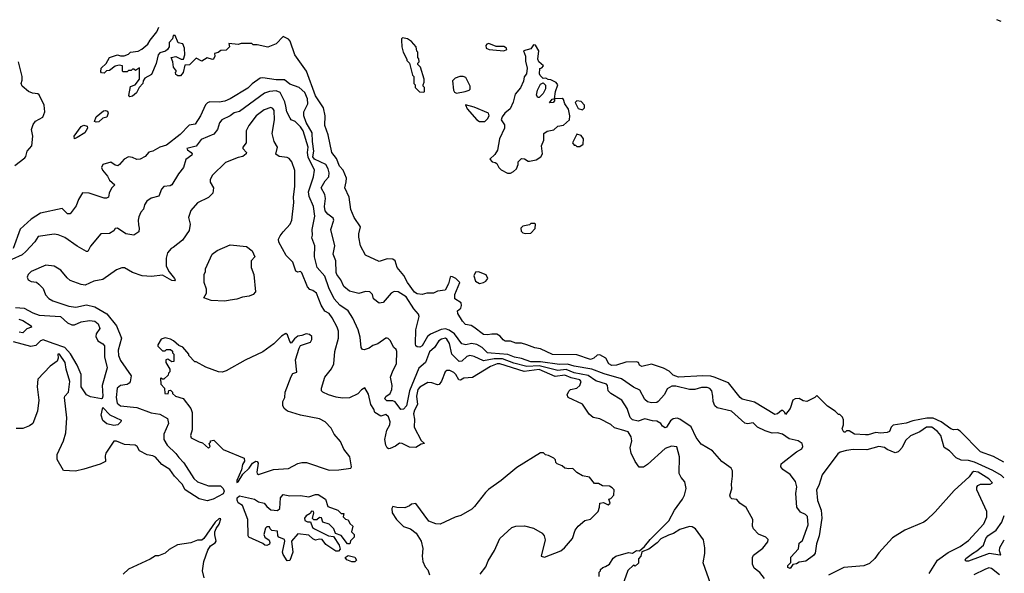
# Model space of a CAD drawing. Extents: x 2210602 to 2357277, y 510288 to 673808.
# Tile 464 of 464: x 2342531 to 2349800, y 665958 to 670045. Entities that reach past the tile are written whole.
import ezdxf

# ---------------------------------------------------------------- set-up
doc = ezdxf.new("R2010")
doc.units = 0

msp = doc.modelspace()

# ---------------------------------------------------------------- linework, layer by layer
at = {"layer": '0CON05XD'}
for points in [[(2349777.1, 670033.1), (2349744.3, 670045.3)], [(2349796.3, 666778.3), (2349719.1, 666819.1), (2349625, 666854.2), (2349475, 667006.7), (2349455, 667018.8), (2349425, 667016.7), (2349405, 667024), (2349332.9, 667075), (2349275, 667103.1), (2349226.8, 667103.2), (2349125.5, 667084.5), (2349075, 667065.8), (2348979.5, 667050.5), (2348963.9, 667036.1), (2348951.2, 667005), (2348935, 666996.2), (2348885, 666992.9), (2348852.3, 666997.7), (2348795, 666980), (2348775, 666980), (2348695, 666986.2), (2348655, 667010), (2348635, 667010), (2348625, 667000), (2348615, 667000), (2348602.5, 667025), (2348612.5, 667055), (2348611.7, 667091.7), (2348605, 667110), (2348585, 667130), (2348575, 667130), (2348550, 667155), (2348495, 667192.5), (2348415, 667270), (2348400, 667255), (2348343, 667227), (2348315, 667230), (2348285, 667247.5), (2348255, 667246.7), (2348237.5, 667235), (2348220, 667175), (2348185, 667130), (2348180, 667145), (2348165, 667160), (2348155, 667160), (2348125.9, 667134.1), (2348105, 667131.2), (2347955, 667221.2), (2347865, 667242.5), (2347849.2, 667255), (2347763.5, 667363.5), (2347658.8, 667405), (2347633.6, 667413.6), (2347575, 667415.6), (2347395.6, 667405.6), (2347355, 667421.2), (2347325, 667450), (2347285, 667471.2), (2347195, 667502), (2347125, 667484), (2347107.5, 667495), (2347100, 667515), (2347085, 667520), (2347005, 667516), (2346936.4, 667493.6), (2346902.4, 667492.4), (2346880, 667505), (2346858.8, 667545), (2346815, 667571.4), (2346795, 667567.5), (2346770, 667545), (2346745, 667535.5), (2346645, 667570), (2346465, 667572.5), (2346375, 667614.2), (2346335, 667622), (2346275, 667645.8), (2346235, 667655.8), (2346195, 667657.5), (2346155, 667670.8), (2346115, 667670.8), (2346100.3, 667680.3), (2346079.1, 667709.1), (2346052.7, 667722.7), (2346015.8, 667724.2), (2345985, 667718), (2345955, 667722), (2345883.3, 667775), (2345865, 667788), (2345823.3, 667795), (2345799.3, 667819.3), (2345766.7, 667875), (2345763.3, 667895), (2345787.5, 667915), (2345792.5, 667935), (2345790, 667955), (2345742.5, 667985), (2345743, 668017), (2345780, 668105), (2345750, 668135), (2345727, 668147), (2345715, 668150), (2345710, 668145), (2345697.5, 668095), (2345672.5, 668047.5), (2345615, 668040), (2345585, 668026.7), (2345537, 668027), (2345503, 668017), (2345465, 668020), (2345445, 668034), (2345393.1, 668105), (2345365.8, 668155.8), (2345316.7, 668215), (2345302.5, 668265), (2345285, 668276.2), (2345245, 668280), (2345185, 668260), (2345085, 668307.5), (2345048, 668375), (2345035, 668440), (2345034.2, 668465), (2345046.2, 668515), (2344999.4, 668585), (2344975, 668643.8), (2344964.5, 668734.5), (2344930.6, 668805), (2344941.2, 668848.8), (2344944.2, 668875), (2344920, 668935), (2344892.7, 668965), (2344869.3, 669019.3), (2344835.7, 669065), (2344808.6, 669195), (2344784.4, 669265), (2344786.2, 669335), (2344773.3, 669395), (2344715, 669482), (2344648.8, 669665), (2344562, 669785), (2344527.3, 669887.3), (2344515, 669902.5), (2344475, 669920), (2344425, 669867.5), (2344363, 669843), (2344285, 669860), (2344255, 669860), (2344245, 669870), (2344165, 669870), (2344145, 669862.5), (2344075, 669870), (2344080, 669845), (2344055, 669820), (2344015, 669817.5), (2343996.7, 669803.3), (2343970, 669795), (2343971.2, 669775), (2343962.5, 669755), (2343955, 669752), (2343915, 669762.5), (2343875, 669739.2), (2343835, 669760), (2343805.9, 669734.1), (2343785, 669712.5), (2343750.7, 669709.3), (2343737.5, 669655), (2343718.3, 669631.7), (2343698.3, 669631.7), (2343685, 669640), (2343682.5, 669655), (2343690, 669665), (2343667.5, 669695), (2343662.5, 669735), (2343650, 669765), (2343685, 669772.5), (2343723, 669753), (2343740, 669755), (2343750, 669785), (2343748.8, 669835), (2343735, 669867.5), (2343700, 669875), (2343678.3, 669928.3), (2343665, 669927.5), (2343660, 669905), (2343635, 669877.5), (2343633.8, 669845), (2343621.2, 669825), (2343607.1, 669812.9), (2343565, 669800.8), (2343553.6, 669786.4), (2343538.8, 669721.2), (2343505, 669640), (2343455, 669612.5), (2343442.5, 669595), (2343441.2, 669575), (2343412, 669545), (2343394, 669505), (2343365, 669481.4), (2343345, 669476.2), (2343336.2, 669485), (2343348.8, 669551.2), (2343382.5, 669565), (2343416.7, 669605), (2343415, 669690), (2343385, 669670), (2343375, 669680), (2343365, 669680), (2343355, 669670), (2343335, 669670), (2343325, 669660), (2343295, 669660), (2343290, 669665), (2343290, 669705), (2343265, 669710), (2343235, 669702.5), (2343195, 669670), (2343171.7, 669668.3), (2343155, 669650), (2343135, 669652.5), (2343130.7, 669660.7), (2343131.7, 669688.3), (2343169.3, 669720.7), (2343194.3, 669765.7), (2343254.1, 669785.9), (2343275, 669777.5), (2343301.7, 669778.3), (2343335, 669790), (2343350, 669805), (2343407, 669813), (2343433.6, 669826.4), (2343476, 669864), (2343493.8, 669895), (2343543.8, 669955), (2343559.5, 669990.9)], [(2345515, 669510), (2345520, 669515), (2345520, 669545), (2345510, 669555), (2345510, 669565), (2345517.5, 669585), (2345516.4, 669606.4), (2345490, 669695), (2345470, 669715), (2345470, 669725), (2345480, 669735), (2345477, 669757), (2345470, 669765), (2345470, 669805), (2345463, 669813), (2345457.5, 669845), (2345422.5, 669885), (2345395, 669903.3), (2345358.3, 669911.7), (2345350, 669905), (2345350, 669895), (2345352.5, 669845), (2345362.5, 669805), (2345390, 669755), (2345390, 669745), (2345410, 669725), (2345430, 669635), (2345440, 669625), (2345440, 669575), (2345450, 669565), (2345450, 669545), (2345481.7, 669511.7), (2345515, 669510)], [(2346105, 669814.5), (2346127.5, 669825), (2346123.8, 669835), (2346105, 669847.5), (2346047.9, 669847.9), (2345995, 669869.1), (2345978.8, 669865), (2345971.4, 669855), (2345973.8, 669835), (2345996.7, 669825), (2346105, 669814.5)], [(2346155, 668912.5), (2346176.4, 668923.6), (2346197.5, 668945), (2346210, 668975), (2346210, 668995), (2346235, 669020), (2346257, 669017), (2346285, 669000), (2346295, 669000), (2346345, 669010), (2346378.3, 669031.7), (2346390, 669055), (2346382.5, 669115), (2346400, 669155), (2346400, 669205), (2346425, 669222.5), (2346475, 669232.5), (2346505, 669260), (2346545, 669267.5), (2346590, 669305), (2346592.5, 669335), (2346583.3, 669385), (2346556.7, 669425), (2346545, 669456.7), (2346535, 669462.5), (2346480, 669460), (2346480, 669445), (2346470, 669435), (2346441.7, 669431.7), (2346461.7, 669458.3), (2346480, 669460), (2346486.7, 669515), (2346503.3, 669565), (2346490.7, 669580.7), (2346451.7, 669601.7), (2346433, 669603), (2346415, 669612.5), (2346395, 669610), (2346373, 669633), (2346367.5, 669645), (2346370, 669685), (2346385, 669690), (2346397.5, 669705), (2346363, 669733), (2346356.7, 669755), (2346362.5, 669815), (2346338.3, 669858.3), (2346325, 669860), (2346305, 669830), (2346250, 669815), (2346264, 669775), (2346265, 669740), (2346277.3, 669687.3), (2346273.6, 669646.4), (2346255, 669623.3), (2346249.2, 669590.8), (2346227, 669543), (2346188.2, 669495), (2346174.7, 669435.3), (2346152.9, 669387.1), (2346111.4, 669355), (2346092.4, 669327.6), (2346086, 669305), (2346109.1, 669269.1), (2346110.5, 669245), (2346073.8, 669165), (2346058.4, 669081.6), (2346039.7, 669050.3), (2346002.5, 669015), (2346020, 668995), (2346041.7, 668991.7), (2346053, 668983), (2346067.5, 668955), (2346085, 668937.5), (2346133, 668913), (2346155, 668912.5)], [(2342495, 668968.2), (2342569.2, 669025), (2342577.5, 669035), (2342586.7, 669075), (2342622, 669115), (2342628, 669185), (2342618.8, 669235), (2342629.7, 669270.3), (2342648.8, 669295), (2342701.2, 669325), (2342715.8, 669365), (2342710.8, 669415), (2342675, 669490), (2342665, 669498.8), (2342625, 669503.1), (2342596.7, 669515), (2342550, 669555), (2342543.3, 669575), (2342550.7, 669599.3), (2342550, 669625), (2342522, 669735)], [(2349797, 666661.6), (2349779.2, 666679.1), (2349715, 666716.2), (2349579.5, 666779.5), (2349535, 666790.3), (2349482.4, 666792.4), (2349445, 666810.6), (2349395, 666862.5), (2349356.9, 666886.9), (2349332.2, 666975), (2349306.9, 667005), (2349265, 667036.4), (2349225, 667036.4), (2349175, 667002.2), (2349108.1, 666971.9), (2349071.2, 666938.8), (2349045, 666886), (2349025.7, 666864.3), (2349015, 666853.8), (2348993, 666847), (2348935, 666870.8), (2348915.5, 666885.5), (2348873, 666893), (2348785, 666868.5), (2348685, 666870.8), (2348635, 666865.2), (2348588, 666852), (2348570.5, 666839.5), (2348455.6, 666685), (2348430.4, 666605), (2348412.5, 666575), (2348420, 666495), (2348448, 666425), (2348452.5, 666365), (2348432.7, 666235), (2348412.9, 666175), (2348403, 666107), (2348391.2, 666088.8), (2348335, 666046.2), (2348285, 666038.8), (2348265, 666026.7), (2348238.3, 666021.7), (2348218, 665992), (2348200.8, 666000.8), (2348200.8, 666015), (2348223.3, 666036.7), (2348225, 666075.7), (2348280.5, 666139.5), (2348285, 666180.8), (2348310.5, 666199.5), (2348350.9, 666315), (2348346.1, 666376.1), (2348332.1, 666392.1), (2348295, 666408), (2348267.1, 666445), (2348261.9, 666548.1), (2348269.2, 666595), (2348259.2, 666635), (2348218.3, 666688.3), (2348165, 666724), (2348150, 666745), (2348153.3, 666765), (2348165, 666776.7), (2348266.7, 666855), (2348305, 666877.5), (2348312.5, 666895), (2348306.7, 666915), (2348278.8, 666935), (2348211.2, 666951.2), (2348161.2, 666985), (2348125, 666994.5), (2348085, 666992.2), (2348035, 667010.8), (2347977.7, 667037.7), (2347945, 667068.8), (2347905, 667062.5), (2347885, 667066), (2347786.7, 667155), (2347680.3, 667180.3), (2347663.8, 667195), (2347650, 667225), (2347649.2, 667265), (2347640, 667305), (2347625, 667322), (2347605, 667329.4), (2347565, 667330.6), (2347515, 667315.8), (2347475, 667314.3), (2347375, 667340), (2347345, 667338.9), (2347309.8, 667320.2), (2347292.1, 667277.9), (2347245, 667226.7), (2347235, 667220), (2347195, 667217.5), (2347165, 667224), (2347145, 667241.2), (2347109.4, 667309.4), (2347061.5, 667331.5), (2346972.9, 667392.9), (2346845, 667430.6), (2346755, 667465.9), (2346625, 667485.9), (2346575, 667502.5), (2346515, 667500.2), (2346375, 667519.6), (2346305, 667518.8), (2346235, 667543.9), (2346185, 667552.6), (2346135, 667573.5), (2346011.9, 667581.9), (2345985, 667585.4), (2345945.5, 667625), (2345905, 667646.1), (2345865.7, 667654.3), (2345825, 667644.4), (2345795, 667650.8), (2345740.4, 667725), (2345702, 667752), (2345675, 667762.1), (2345642.9, 667757.1), (2345565, 667723.6), (2345541.9, 667705), (2345502.6, 667637.4), (2345485, 667627.5), (2345465, 667628.8), (2345456, 667636), (2345453, 667653), (2345454.5, 667755.5), (2345481.1, 667855), (2345475, 667872), (2345441.1, 667911.1), (2345385, 667998.8), (2345325, 668035.4), (2345295, 668038.9), (2345274.5, 668025.5), (2345215, 667957.5), (2345185, 667953.3), (2345143.3, 667985), (2345136.2, 668016.2), (2345117, 668037), (2345085, 668037.5), (2345035, 668023.3), (2344965, 668041.2), (2344924, 668075), (2344902.5, 668125), (2344873.2, 668163.2), (2344867.7, 668177.7), (2344866, 668265), (2344846, 668315), (2344858, 668375), (2344827.1, 668495), (2344851.2, 668565), (2344845, 668580), (2344805, 668609.2), (2344785.6, 668635), (2344780.4, 668665), (2344787.5, 668725), (2344784.3, 668754.3), (2344756, 668805), (2344785.4, 668854.6), (2344814.2, 668885), (2344816.5, 668915), (2344808.9, 668945), (2344790, 668975), (2344707.5, 669015), (2344695, 669031.9), (2344701.9, 669075), (2344691.8, 669145), (2344691.1, 669211.1), (2344645, 669285.8), (2344628.5, 669335), (2344629.1, 669365), (2344658.9, 669425), (2344655, 669460.8), (2344635, 669508.1), (2344595, 669544), (2344525, 669570), (2344485, 669600), (2344425, 669602.1), (2344325, 669617.1), (2344307.6, 669612.4), (2344247.1, 669572.9), (2344215, 669540.8), (2344085, 669461.2), (2344045.8, 669444.2), (2344005, 669436), (2343935, 669438.8), (2343917.7, 669432.3), (2343903, 669417), (2343865.7, 669334.3), (2343826.7, 669275), (2343782.7, 669267.3), (2343715, 669196.7), (2343615, 669118.8), (2343567, 669103), (2343515, 669073.3), (2343485, 669066.7), (2343457.5, 669035), (2343420, 669015), (2343395, 669011.9), (2343365, 669028.2), (2343335, 669032), (2343303.6, 669016.4), (2343268.9, 668975), (2343255, 668966.7), (2343235, 668971.9), (2343205, 668994), (2343144.5, 668975.5), (2343134.4, 668955), (2343142.5, 668935), (2343179.8, 668889.8), (2343195, 668860), (2343232.5, 668825), (2343209.4, 668800.6), (2343191.2, 668765), (2343185.9, 668734.1), (2343173, 668727), (2343155, 668726.7), (2343045, 668764.3), (2342995, 668766), (2342965, 668718.8), (2342948.4, 668671.6), (2342905, 668610.8), (2342885, 668612.9), (2342845, 668650.6), (2342685, 668617.5), (2342615, 668573.6), (2342535, 668498.1), (2342482.7, 668355)], [(2345755, 669503.3), (2345820, 669515), (2345850, 669525), (2345857, 669533), (2345857.5, 669555), (2345825, 669617.5), (2345805, 669626.7), (2345780, 669625), (2345745, 669613.8), (2345726, 669595), (2345733.8, 669523.8), (2345740, 669510), (2345755, 669503.3)], [(2346365, 669470), (2346355, 669470), (2346347, 669487), (2346353.8, 669525), (2346375, 669570), (2346395, 669580), (2346411.7, 669561.7), (2346412.5, 669535), (2346395, 669500), (2346365, 669470)], [(2348030.5, 665920.5), (2347995, 665963.3), (2347952, 665995), (2347941.2, 666025), (2347941.2, 666075), (2347948.3, 666091.7), (2348017.7, 666142.3), (2348055, 666190), (2348057, 666207), (2348040, 666225), (2347985, 666247.5), (2347947.5, 666285), (2347940, 666305), (2347942.5, 666355), (2347893, 666443), (2347847.5, 666475), (2347825, 666502.5), (2347788.3, 666508.3), (2347778.6, 666518.6), (2347774.5, 666535.5), (2347789.5, 666580.5), (2347786.2, 666615), (2347793.8, 666675), (2347793.3, 666715), (2347782.5, 666735), (2347715, 666782.5), (2347645, 666862.5), (2347560.7, 666910.7), (2347525, 666961.2), (2347488.3, 667038.3), (2347405, 667096), (2347385, 667103.8), (2347355, 667098.8), (2347335, 667083.8), (2347305, 667037.5), (2347295, 667031.2), (2347276.7, 667045), (2347263.8, 667065), (2347235, 667082), (2347202.3, 667082.3), (2347145, 667097.1), (2347097.9, 667082.1), (2347055, 667091.8), (2347038, 667108), (2347024.3, 667145), (2347015.7, 667175.7), (2346975.9, 667235.9), (2346895.8, 667285), (2346875.8, 667305), (2346870, 667345), (2346862.5, 667355), (2346785, 667380), (2346727.6, 667417.6), (2346625, 667437.7), (2346565, 667463.5), (2346505, 667454.3), (2346365, 667490.1), (2346275, 667484.5), (2346179.3, 667509.3), (2346095, 667540.4), (2346035, 667541.9), (2345955, 667526), (2345885, 667559.6), (2345855, 667564.7), (2345831.3, 667558.7), (2345795, 667523.5), (2345775, 667521.8), (2345720.5, 667575), (2345703.6, 667653.6), (2345685, 667687.5), (2345675, 667692.9), (2345644.7, 667685.3), (2345624.5, 667675), (2345593.8, 667625), (2345556, 667594), (2345526.6, 667513.4), (2345478.9, 667471.1), (2345408.7, 667305), (2345385.9, 667195), (2345365, 667170), (2345345, 667167.8), (2345303, 667223), (2345285, 667230), (2345241.3, 667231.3), (2345225.6, 667245), (2345235, 667264.3), (2345265, 667285.7), (2345277.5, 667315), (2345280, 667345), (2345269.7, 667405), (2345286.2, 667453.8), (2345313.3, 667505), (2345316.2, 667595), (2345310.7, 667610.7), (2345293.3, 667625), (2345265, 667677.5), (2345252.5, 667692.5), (2345245, 667693.3), (2345235, 667693.3), (2345175, 667651.2), (2345139.3, 667640.7), (2345110, 667620), (2345075, 667608), (2345060.8, 667610.8), (2345052, 667625), (2345045, 667700), (2345029.2, 667755), (2344991.4, 667841.4), (2344957.1, 667895), (2344895, 667937.1), (2344852.2, 667985), (2344813.5, 668065), (2344785, 668152), (2344726.6, 668216.6), (2344708.6, 668295), (2344709.2, 668375), (2344687.5, 668435), (2344692.5, 668455), (2344690, 668495), (2344711.2, 668595), (2344700, 668665), (2344669.1, 668739.1), (2344663.1, 668773.1), (2344700.8, 668885), (2344708.2, 668935), (2344660.9, 669030.9), (2344656.1, 669065), (2344661.7, 669105), (2344625, 669224.2), (2344605, 669254.4), (2344565, 669294), (2344535.9, 669305.9), (2344527, 669317), (2344504.1, 669364.1), (2344495, 669407.5), (2344488.1, 669438.1), (2344455, 669508.2), (2344425, 669518.9), (2344375, 669514.6), (2344338.3, 669501.7), (2344155, 669368.2), (2344115, 669356.5), (2344085, 669334.3), (2344024.5, 669305.5), (2344005.7, 669284.3), (2343991.9, 669235), (2343965, 669201.1), (2343870.5, 669159.5), (2343835, 669111.5), (2343766.2, 669095), (2343768.8, 669085), (2343798, 669065), (2343803.8, 669055), (2343801.2, 669045), (2343757.4, 669012.6), (2343740.8, 668955), (2343702.7, 668907.3), (2343653.9, 668826.1), (2343641.2, 668818.8), (2343595, 668812.9), (2343579.2, 668795), (2343558.9, 668741.1), (2343502.5, 668727.5), (2343468.8, 668705), (2343452.7, 668677.3), (2343445, 668647.5), (2343426.7, 668625), (2343411.2, 668588.8), (2343405.8, 668565), (2343409.3, 668530.7), (2343414.2, 668505), (2343410.3, 668479.7), (2343375, 668453.8), (2343313.8, 668463.8), (2343253.9, 668506.1), (2343236.4, 668503.6), (2343225, 668487.5), (2343195, 668467.5), (2343130, 668465), (2343055, 668372.5), (2343035, 668333.8), (2343025, 668334), (2342955, 668373.8), (2342865, 668437.5), (2342815, 668458), (2342785, 668461.2), (2342666.7, 668445), (2342642.5, 668405), (2342577.4, 668332.6), (2342549.8, 668310.2), (2342474.4, 668275)], [(2346685, 669380), (2346700, 669395), (2346700, 669415), (2346675, 669440), (2346643, 669447), (2346632.5, 669435), (2346655, 669390), (2346685, 669380)], [(2346810, 665935), (2346810, 665965), (2346820, 665975), (2346820, 665985), (2346835, 666000), (2346855, 666007.5), (2346885.9, 666024.1), (2346911.2, 666068.8), (2346932.5, 666085), (2347025, 666111.2), (2347055, 666106.7), (2347085, 666126.7), (2347106.7, 666123.3), (2347143.9, 666156.1), (2347185, 666206.7), (2347324.1, 666345.9), (2347365.9, 666424.1), (2347423.8, 666505), (2347438, 666535), (2347450, 666585), (2347442.5, 666632.5), (2347413.9, 666663.9), (2347400, 666695), (2347402.3, 666817.7), (2347381.7, 666891.7), (2347342.7, 666897.3), (2347295, 666878.8), (2347165, 666760), (2347135, 666742.5), (2347105, 666742.5), (2347073.9, 666783.9), (2347046.2, 666845), (2347037.5, 666885), (2347051.2, 666935), (2347044, 666965), (2347022.3, 667002.3), (2346975, 667018.1), (2346922.6, 667032.6), (2346895, 667055.7), (2346815, 667098.8), (2346765, 667108.8), (2346735, 667133.3), (2346685.6, 667205.6), (2346580, 667255), (2346573.3, 667275), (2346585, 667303.3), (2346596.1, 667313.9), (2346644.2, 667325.8), (2346666.2, 667345), (2346675.7, 667374.3), (2346665, 667386.2), (2346601.3, 667401.3), (2346555, 667420.7), (2346485, 667410.3), (2346365, 667462.3), (2346255, 667446.7), (2346075, 667504.3), (2346055, 667503.3), (2346006.2, 667483.8), (2345875, 667404.2), (2345810.7, 667399.3), (2345785, 667383.3), (2345773.3, 667385), (2345752, 667425), (2345735, 667440.8), (2345707.5, 667455), (2345685, 667456), (2345672.5, 667445), (2345645, 667377.5), (2345627.3, 667352.7), (2345615, 667350), (2345574.2, 667364.2), (2345545, 667365.8), (2345485, 667332.2), (2345470.6, 667315), (2345460, 667265), (2345466.7, 667205), (2345445, 667163.3), (2345438, 667135), (2345446.7, 667095), (2345444, 667036), (2345495, 666937.5), (2345520, 666915), (2345495, 666910), (2345455, 666887.3), (2345408, 666888), (2345355, 666915.6), (2345335, 666918), (2345304.4, 666895.6), (2345265, 666878), (2345255, 666876.2), (2345245, 666883.3), (2345234.3, 666904.3), (2345226, 666945), (2345242, 667015), (2345264.3, 667055), (2345265.6, 667075), (2345255, 667112.5), (2345235, 667130), (2345198.3, 667118.3), (2345152.5, 667145), (2345145, 667170), (2345123.6, 667203.6), (2345105, 667280), (2345078.3, 667328.3), (2345055, 667312.5), (2345028.3, 667281.7), (2344966.4, 667253.6), (2344915, 667250), (2344867, 667257), (2344810, 667275), (2344770, 667295), (2344760, 667305), (2344760, 667325), (2344783.3, 667406.7), (2344833.8, 667466.2), (2344850, 667505), (2344858, 667595), (2344884.2, 667695), (2344884, 667745), (2344875.8, 667775.8), (2344838.8, 667845), (2344815, 667876.2), (2344784.3, 667894.3), (2344756.4, 667936.4), (2344722, 668025), (2344695, 668046), (2344672.7, 668052.7), (2344655, 668073.3), (2344615, 668176.7), (2344605, 668186.7), (2344585, 668180), (2344569.5, 668189.5), (2344546.7, 668255), (2344497.5, 668305), (2344443.6, 668403.6), (2344442.5, 668425), (2344455, 668450), (2344475, 668480), (2344527.5, 668535), (2344540, 668565), (2344555.6, 668695), (2344551.9, 668735), (2344561.4, 668815), (2344561.4, 668931.4), (2344541.4, 668995), (2344520.2, 669020.2), (2344505, 669028.6), (2344446.1, 669036.1), (2344423, 669053), (2344433.3, 669105), (2344408.8, 669145), (2344396, 669205), (2344412.9, 669305), (2344408.8, 669375), (2344399.5, 669389.5), (2344385, 669396), (2344335, 669380.8), (2344276.2, 669335), (2344223.8, 669265), (2344204.2, 669225.8), (2344203, 669137), (2344177.5, 669105), (2344177.5, 669095), (2344206.7, 669065), (2344203.3, 669055), (2344177.5, 669035), (2344145, 669028.6), (2344049.3, 668990.7), (2343953.9, 668896.1), (2343937.5, 668865), (2343937.5, 668845), (2343962.5, 668805), (2343957.5, 668765), (2343925, 668733.3), (2343845, 668692.5), (2343795, 668637.5), (2343776.7, 668585), (2343788.8, 668535), (2343781.7, 668488.3), (2343733, 668417), (2343665, 668362.5), (2343650, 668355), (2343622.5, 668325), (2343612.5, 668285), (2343612.5, 668225), (2343635, 668183.3), (2343673.8, 668135), (2343678.8, 668125), (2343673, 668117), (2343655, 668120.8), (2343585, 668158.8), (2343505, 668150), (2343435, 668153.8), (2343365, 668178.8), (2343305, 668213.8), (2343285, 668214), (2343245, 668198.8), (2343145, 668128), (2343077.5, 668115), (2343015, 668086), (2342985, 668090.8), (2342905, 668120), (2342880.5, 668140.5), (2342835.6, 668195.6), (2342785, 668226.2), (2342725, 668232), (2342615, 668186.7), (2342593.3, 668165), (2342587.5, 668145), (2342593.3, 668125), (2342615, 668113.3), (2342655, 668106.7), (2342673, 668093), (2342705, 668060), (2342722.5, 668015), (2342747, 667987), (2342775, 667968.8), (2342895, 667930.6), (2342945, 667922.9)], [(2343095, 669288.6), (2343084.2, 669294.2), (2343095, 669327.5), (2343148.7, 669371.3), (2343165, 669375.6), (2343179.7, 669369.7), (2343184.2, 669355), (2343175, 669326.7), (2343145, 669317.5), (2343115, 669290.6), (2343095, 669288.6)], [(2345925, 669292.5), (2345965, 669294.5), (2345985, 669314), (2345996, 669335), (2345992.5, 669355), (2345885, 669400), (2345823.3, 669416.7), (2345835, 669386.7), (2345904.7, 669304.7), (2345925, 669292.5)], [(2342935, 669166.7), (2342934.4, 669185), (2342985, 669256.2), (2343004.4, 669265.6), (2343028.3, 669258.3), (2343031.1, 669245), (2343010.9, 669209.1), (2342955, 669174.3), (2342935, 669166.7)], [(2346665, 669110), (2346690, 669125), (2346692.5, 669165), (2346675, 669190), (2346645, 669200), (2346612.5, 669135), (2346625, 669120), (2346635, 669120), (2346645, 669110), (2346665, 669110)], [(2346265, 668467.5), (2346305, 668470), (2346337, 668503), (2346340, 668535), (2346335, 668540), (2346305, 668540), (2346295, 668530), (2346245, 668520), (2346230, 668505), (2346232.5, 668485), (2346245, 668472.5), (2346265, 668467.5)], [(2344045, 667967.5), (2343945, 667971.2), (2343891.7, 667991.7), (2343910, 668025), (2343910, 668055), (2343892.5, 668105), (2343892.5, 668165), (2343902.5, 668185), (2343903.6, 668206.4), (2343952.5, 668315), (2343989.3, 668340.7), (2344085, 668382.5), (2344205, 668370), (2344248.3, 668338.3), (2344267.5, 668295), (2344240, 668265), (2344240, 668215), (2344260, 668165), (2344271.2, 668035), (2344255, 668016.2), (2344225, 668003.8), (2344175, 667997.5), (2344135, 667982.5), (2344085, 667973.3), (2344045, 667967.5)], [(2345925, 668096.7), (2345955, 668103.8), (2345972.5, 668115), (2345987.5, 668135), (2345975, 668162.5), (2345917, 668183), (2345895, 668180), (2345883.3, 668155), (2345896.7, 668115), (2345925, 668096.7)], [(2342500.7, 667920.7), (2342564.6, 667914.6), (2342628.8, 667881.2), (2342674.6, 667864.6), (2342833.4, 667853.4), (2342885, 667806.7), (2342915, 667792.9), (2342935, 667792.1), (2342985, 667814.5), (2343045.4, 667824.6), (2343085, 667818.2), (2343110.2, 667800.2), (2343122.5, 667765), (2343095.7, 667725), (2343094.3, 667705), (2343109.2, 667675), (2343145, 667653.1), (2343157.6, 667637.6), (2343158.5, 667555), (2343177.1, 667475), (2343140.4, 667345), (2343145.5, 667264.5), (2343141.2, 667248.8), (2343135, 667246), (2343055, 667260.9), (2343023.3, 667275), (2342984.6, 667334.6), (2342985.4, 667425), (2342954.7, 667495), (2342907.4, 667577.4), (2342864.8, 667624.8), (2342778.8, 667655), (2342705, 667681.2), (2342685, 667674.4), (2342649.3, 667640.7), (2342612.5, 667632.5), (2342486.4, 667666.4)], [(2342945, 667922.9), (2343025, 667940.8), (2343085, 667924), (2343174.6, 667874.6), (2343245, 667786), (2343282.5, 667695), (2343258, 667605), (2343260.8, 667565), (2343275, 667528.8), (2343353.8, 667415), (2343347.5, 667372.5), (2343339.5, 667360.5), (2343325, 667351.2), (2343275, 667344.2), (2343250, 667325), (2343243.1, 667255), (2343250, 667215), (2343275, 667194.4), (2343395, 667180.9), (2343502.8, 667142.8), (2343565, 667132.5), (2343621.2, 667101.2), (2343630, 667065), (2343595.6, 666985), (2343595.6, 666945), (2343620, 666905), (2343685, 666842), (2343705, 666813.3), (2343742.6, 666772.6), (2343817.6, 666657.6), (2343843.4, 666633.4), (2343925, 666604.4), (2344012.7, 666602.7), (2344033.1, 666585), (2344040.8, 666565), (2344033.1, 666545), (2343960, 666505), (2343915, 666493.8), (2343855, 666506.7), (2343754, 666575), (2343730, 666615), (2343675, 666674), (2343640.8, 666725), (2343581.2, 666761.2), (2343534.2, 666815), (2343515, 666824.4), (2343472, 666832), (2343415, 666860.8), (2343398, 666895), (2343384.2, 666904.2), (2343305, 666907.5), (2343245, 666933.8), (2343225, 666933.3), (2343166.7, 666845), (2343161.2, 666825), (2343165, 666783.3), (2343125, 666763.8), (2343005, 666727.5), (2342943, 666713), (2342855, 666717.5), (2342807, 666797), (2342807.5, 666835), (2342853.9, 666936.1), (2342870.8, 666995), (2342880, 667105), (2342861.2, 667255), (2342863.3, 667265), (2342892.5, 667295), (2342901.4, 667375), (2342873.1, 667465), (2342866.5, 667515), (2342825, 667576), (2342814, 667575), (2342816.2, 667545), (2342808.8, 667525), (2342755, 667486), (2342665, 667390), (2342660, 667335), (2342673.3, 667235), (2342662.5, 667155), (2342627.5, 667065), (2342603.6, 667046.4), (2342555, 667026.7), (2342505, 667026.7)], [(2342525, 667832.9), (2342553.3, 667825), (2342616.7, 667785), (2342617.5, 667775), (2342585, 667762), (2342555, 667734.4), (2342528.3, 667738.3)], [(2344135, 666627.5), (2344145, 666634), (2344179.2, 666690.8), (2344226.2, 666735), (2344250.3, 666769.7), (2344275, 666786), (2344285, 666783.8), (2344290.5, 666770.5), (2344280.8, 666705), (2344283.8, 666693.8), (2344295, 666688), (2344405, 666723.3), (2344515, 666731.9), (2344585, 666767.5), (2344615, 666775.6), (2344647.5, 666775), (2344815, 666718.6), (2344888.3, 666721.7), (2344976.7, 666735), (2344981.2, 666745), (2344967.3, 666817.3), (2344923.1, 666875), (2344900.3, 666930.3), (2344851.5, 666985), (2344830.3, 667030.3), (2344786.2, 667076.2), (2344745, 667098.2), (2344605, 667124.5), (2344507.5, 667155), (2344483.3, 667175), (2344474, 667196), (2344473.5, 667225), (2344487.5, 667255), (2344490.5, 667295), (2344535, 667410), (2344547.7, 667432.3), (2344577, 667443), (2344567, 667533), (2344595, 667620), (2344605, 667640), (2344677.5, 667665), (2344687, 667683), (2344687.5, 667705), (2344671.7, 667721.7), (2344647, 667727), (2344615, 667712.5), (2344585, 667707.5), (2344560.8, 667689.2), (2344535, 667657.5), (2344525, 667670), (2344508, 667718), (2344495, 667727.5), (2344465, 667707.5), (2344408.3, 667651.7), (2344326.1, 667593.9), (2344195, 667532.5), (2344055, 667453.3), (2344025, 667443.8), (2344000, 667445), (2343905, 667480), (2343835, 667520), (2343825, 667520), (2343780, 667565), (2343780, 667575), (2343735, 667627.5), (2343705, 667640), (2343667.5, 667675), (2343645, 667686.7), (2343605, 667696.7), (2343575, 667687.5), (2343550, 667645), (2343550, 667635), (2343558.3, 667628.3), (2343585, 667600), (2343605, 667600), (2343615, 667610), (2343645, 667610), (2343658.3, 667598.3), (2343660, 667585), (2343670, 667575), (2343668.3, 667521.7), (2343655, 667520), (2343625, 667540), (2343610, 667535), (2343610, 667515), (2343640, 667465), (2343640, 667445), (2343630, 667435), (2343628.3, 667421.7), (2343595, 667390), (2343585, 667390), (2343575, 667400), (2343570, 667395), (2343572.5, 667355), (2343600, 667325), (2343602.5, 667285), (2343628.3, 667281.7), (2343631.7, 667308.3), (2343645, 667310), (2343660, 667295), (2343660, 667285), (2343682.5, 667265), (2343738.3, 667248.3), (2343794.2, 667175), (2343804.2, 667145), (2343803.6, 667016.4), (2343791.2, 666975), (2343797, 666957), (2343855, 666927.5), (2343880.7, 666920.7), (2343925, 666882.5), (2343937, 666893), (2343930, 666915), (2343940, 666925), (2343940, 666935), (2343965, 666940), (2344032.9, 666872.9), (2344188.8, 666808.8), (2344190, 666785), (2344175, 666760), (2344167.9, 666722.1), (2344134.1, 666644.1), (2344135, 666627.5)], [(2343225, 667048), (2343175, 667061.2), (2343145, 667086.7), (2343133.8, 667125), (2343145, 667182.5), (2343196.6, 667126.6), (2343279.3, 667089.3), (2343277.5, 667075), (2343255, 667053.8), (2343225, 667048)], [(2345929.5, 665950.5), (2345973.3, 666005), (2345990.5, 666049.5), (2346036, 666125), (2346076.7, 666215), (2346163.9, 666296.1), (2346193.9, 666306.1), (2346258.3, 666308.3), (2346325, 666290), (2346387.5, 666255), (2346403.6, 666233.6), (2346410, 666205), (2346380, 666085), (2346405, 666077.5), (2346525, 666122.5), (2346553.8, 666145), (2346612.5, 666215), (2346633, 666277), (2346653.6, 666306.4), (2346703, 666347), (2346745, 666357.5), (2346802.5, 666415), (2346812.5, 666445), (2346813.6, 666476.4), (2346841.7, 666481.7), (2346875, 666462.5), (2346890, 666475), (2346880, 666505), (2346895, 666510), (2346917.5, 666535), (2346920, 666575), (2346905, 666590), (2346885, 666600), (2346833, 666603), (2346805, 666620), (2346775, 666620), (2346738.3, 666668.3), (2346686.4, 666676.4), (2346645, 666702.5), (2346615, 666732.5), (2346585, 666730), (2346555, 666733.3), (2346535, 666750), (2346500, 666765), (2346490, 666775), (2346487.5, 666795), (2346475, 666807.5), (2346435, 666827.5), (2346411.7, 666831.7), (2346397, 666847), (2346375, 666846.7), (2346200.9, 666739.1), (2346085, 666642), (2345993.2, 666576.8), (2345968.8, 666555), (2345889.1, 666450.9), (2345867.9, 666432.1), (2345787.5, 666385), (2345747, 666373), (2345635, 666321.2), (2345603.9, 666323.9), (2345552.3, 666342.3), (2345455, 666472.5), (2345423, 666467), (2345410, 666455), (2345375, 666440), (2345315, 666442.5), (2345285, 666450), (2345277.5, 666435), (2345281.2, 666405), (2345312, 666355), (2345363.9, 666303.9), (2345415.9, 666285.9), (2345457.5, 666255), (2345496.1, 666196.1), (2345508.3, 666141.7), (2345501.2, 666085), (2345506.7, 666045), (2345523.3, 666005), (2345543.6, 665983.6), (2345556.4, 665946.4)], [(2349245, 665956.7), (2349305.6, 666054.4), (2349385, 666111.4), (2349475, 666154.5), (2349535, 666199.2), (2349647.6, 666322.4), (2349670.6, 666375), (2349670, 666415), (2349597.5, 666575), (2349597, 666593), (2349603.6, 666606.4), (2349625, 666616.7), (2349695, 666616.2), (2349712.5, 666625), (2349685.8, 666655), (2349605.8, 666705), (2349575, 666710), (2349561.7, 666701.7), (2349539.5, 666670.5), (2349430.3, 666569.7), (2349289.5, 666410.5), (2349225, 666351.2), (2349205, 666336.2), (2349065, 666276.2), (2348975, 666218.8), (2348872.3, 666107.7), (2348845, 666067.5), (2348805, 666030), (2348763, 666013), (2348615, 666001.2), (2348502.5, 665945)], [(2344505, 666050), (2344475.7, 666095.7), (2344471.4, 666115), (2344488.8, 666195), (2344485, 666206.2), (2344443.3, 666225), (2344436.7, 666235), (2344435, 666270), (2344393, 666273), (2344380, 666285), (2344375, 666300), (2344355, 666300), (2344345, 666290), (2344333, 666243), (2344340, 666225), (2344373, 666203), (2344378.8, 666185), (2344375, 666173.3), (2344355, 666163.8), (2344340, 666165), (2344325, 666177.5), (2344223.6, 666223.6), (2344217.5, 666235), (2344215.8, 666355.8), (2344175, 666457.5), (2344145, 666478.8), (2344137, 666497), (2344136.7, 666515), (2344155, 666528.9), (2344265, 666506.2), (2344295, 666486), (2344335.8, 666475.8), (2344355, 666450), (2344385, 666426.2), (2344435, 666421.2), (2344452.5, 666435), (2344456.2, 666515), (2344475, 666540), (2344525, 666528.8), (2344605, 666532.5), (2344665, 666522.5), (2344715, 666540), (2344735, 666540), (2344787.5, 666505), (2344805, 666450), (2344880, 666425), (2344905, 666400), (2344925, 666400), (2344920, 666375), (2344937.5, 666357.5), (2344955, 666352.5), (2344967.5, 666325), (2344990, 666305), (2344980, 666265), (2345000, 666245), (2345000, 666225), (2344973, 666197), (2344967.5, 666175), (2344950, 666175), (2344905, 666237.5), (2344861.7, 666251.7), (2344850, 666285), (2344815, 666320), (2344770, 666335), (2344758.3, 666368.3), (2344745, 666370), (2344725, 666352.5), (2344702.5, 666352.5), (2344691.7, 666361.7), (2344702.5, 666405), (2344700, 666415), (2344685, 666417.5), (2344675, 666400), (2344645, 666382.5), (2344633.3, 666365), (2344637, 666347), (2344655, 666337.5), (2344678.3, 666338.3), (2344693.3, 666295), (2344707.5, 666285), (2344810, 666235), (2344848.3, 666228.3), (2344890, 666165), (2344896.2, 666135), (2344885, 666121.2), (2344865, 666121.2), (2344790, 666170), (2344765, 666206.7), (2344745, 666210), (2344715, 666202.5), (2344695, 666212.5), (2344665, 666240), (2344585, 666250), (2344537.5, 666195), (2344547.3, 666112.7), (2344525, 666052.5), (2344505, 666050)], [(2349799.7, 666203.2), (2349793.2, 666196.8), (2349764, 666145), (2349762.5, 666125), (2349772.5, 666095), (2349768.8, 666091.2), (2349687, 666103), (2349535, 666048), (2349517, 666047), (2349510, 666055), (2349515, 666066.2), (2349564, 666105), (2349596.8, 666123.2), (2349645.5, 666164.5), (2349664.5, 666215), (2349678.9, 666235), (2349740.8, 666275), (2349781.5, 666335), (2349798.6, 666383.8)], [(2343894.2, 665925), (2343880, 665975), (2343889.4, 666045), (2343920.5, 666129.5), (2343940, 666160), (2343975, 666183.3), (2343982.5, 666195), (2343970.6, 666240.6), (2343970.6, 666265), (2343980.7, 666289.3), (2344005, 666320), (2344015, 666360), (2344005, 666362.5), (2343974, 666335), (2343890, 666215), (2343875, 666203.3), (2343845, 666202.5), (2343795, 666182.5), (2343695, 666167.5), (2343635, 666132.5), (2343605, 666107.5), (2343555, 666087.5), (2343533, 666087), (2343495, 666062.5), (2343335, 665987.5), (2343295, 665952.5)], [(2347633.3, 665875), (2347576.7, 666035), (2347590, 666105), (2347590, 666145), (2347578.8, 666205), (2347520, 666285), (2347495, 666300), (2347475, 666303.8), (2347405, 666281.2), (2347358.8, 666251.2), (2347320.5, 666239.5), (2347265, 666211.2), (2347237.3, 666182.7), (2347175, 666136.7), (2347123, 666117), (2347117.5, 666085), (2347100, 666065), (2347098.3, 666031.7), (2347075, 666010), (2347061.7, 666018.3), (2347021.7, 665978.3), (2346967.5, 665825)], [(2345005, 666041.2), (2344982, 666042), (2344946.4, 666056.4), (2344933.3, 666075), (2344955, 666088.8), (2345005, 666076), (2345018.8, 666055), (2345005, 666041.2)], [(2349765, 665946.9), (2349705, 665992.5), (2349685, 665996.9), (2349655, 665986.9), (2349575, 665947.5)]]:
    msp.add_lwpolyline(points, dxfattribs=at)

doc.saveas('drawing.dxf')
